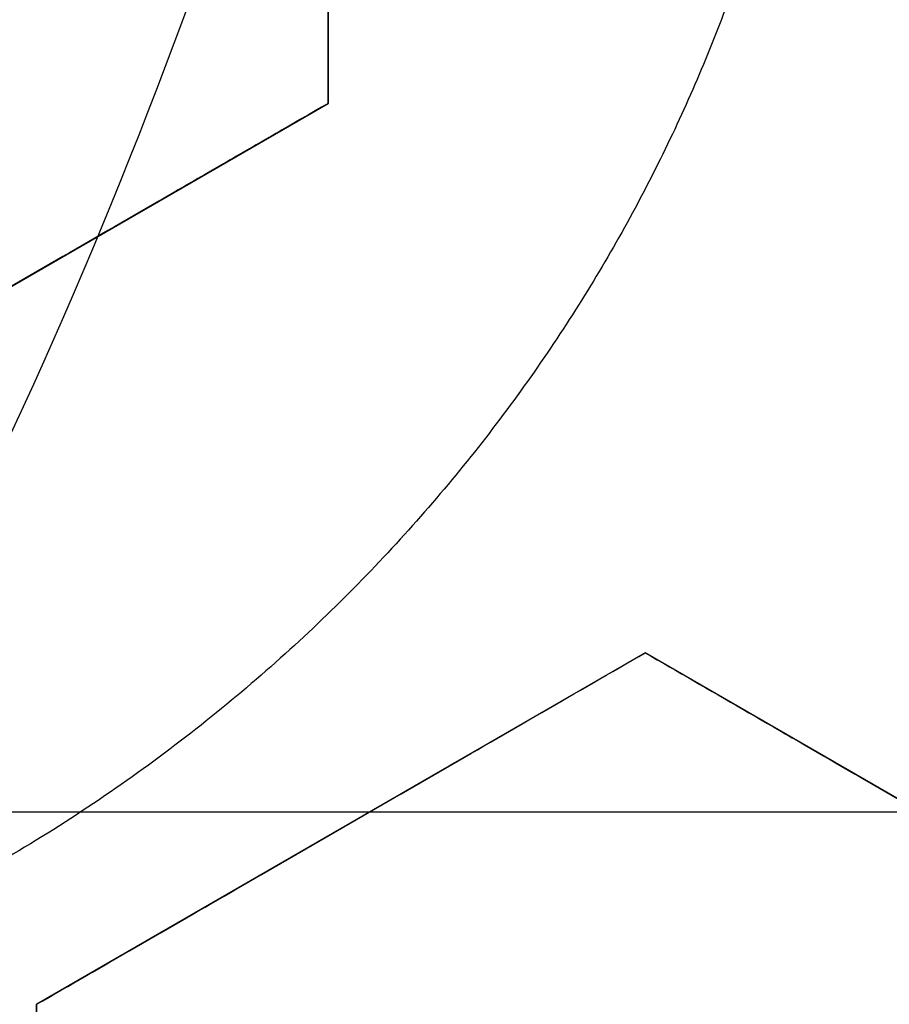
# Model space of a CAD drawing. Header units: centimetres. Extents: x -11.4 to 11.4, y -26.1 to 0.
# Tile 516 of 656: x -6.8557 to -6.8214, y -23.8626 to -23.8238. Entities that reach past the tile are written whole.
import ezdxf

# ---------------------------------------------------------------- set-up
doc = ezdxf.new("R2010")
doc.units = ezdxf.units.CM
doc.layers.add('Default', color=7, linetype='Continuous', true_color=0x000000)

msp = doc.modelspace()

# ---------------------------------------------------------------- linework, layer by layer
at = {"layer": 'Default'}
for p, q in [((-6.843500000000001, -23.82707626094, -3.176963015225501), (-6.843500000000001, -23.79936344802, -3.176963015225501)), ((-6.867499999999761, -23.84093266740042, -3.175430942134), (-6.843500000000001, -23.82707626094, -3.175430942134)), ((-6.85549999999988, -23.83400446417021, -3.201929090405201), (-6.85549999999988, -23.83400446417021, -3.148720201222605)), ((-6.831000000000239, -23.84872689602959, -3.182906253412), (-6.855, -23.86258330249, -3.182906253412)), ((-6.807000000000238, -23.86258330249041, -3.1906673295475), (-6.831, -23.84872689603, -3.1906673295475)), ((-7.460094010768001, -23.855, -4.686260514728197), (-6.639905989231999, -23.855, -4.686260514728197)), ((-6.84300000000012, -23.8556550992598, -3.209404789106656), (-6.84300000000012, -23.8556550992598, -3.156195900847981)), ((-6.855, -23.86258330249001, -3.182906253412), (-6.855, -23.89029611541, -3.182906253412))]:
    msp.add_line(p, q, dxfattribs=at)
at = {"layer": 'Default', "extrusion": (0, 0, -1)}
for centre, radius, start, end in [((7.050000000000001, -23.75, 3), 0.9, 90, 270), ((7.050000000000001, -23.75, 3.789997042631), 0.8999999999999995, 90, 270), ((7.050000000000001, -23.75, 4.600000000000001), 0.8550000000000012, 90, 270), ((7.050000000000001, -23.75, 3.05), 0.5999999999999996, 90, 270), ((7.050000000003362, -23.75000000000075, 3.2875), 0.1937629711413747, 173.838548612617, 216.1614513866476), ((7.050000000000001, -23.75, 4.27), 0.8250000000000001, 180, 0), ((7.050000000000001, -23.75, 4.48), 0.82, 180, 0), ((7.050000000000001, -23.75, 4.455), 0.7950000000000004, 180, 0), ((7.050000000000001, -23.75, 4.32), 0.7825000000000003, 180, 0), ((7.050000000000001, -23.75, 4.455), 0.7825000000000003, 180, 0), ((7.050000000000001, -23.75, 4.345000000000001), 0.7575000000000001, 180, 0), ((7.050000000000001, -23.75, 3.2675), 0.6775000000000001, 180, 0), ((7.050000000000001, -23.75, 3.2775), 0.6774999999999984, 180, 0), ((7.050000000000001, -23.75, 3.25), 0.6724999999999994, 180, 0), ((7.050000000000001, -23.75, 3.25), 0.6367740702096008, 180, 0), ((7.050000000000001, -23.75, 3.269019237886), 0.6125, 180, 0), ((7.050000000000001, -23.75, 3.255), 0.6075000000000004, 180, 0), ((7.050000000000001, -23.75, 4.670980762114), 0.6075, 180, 0), ((7.050000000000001, -23.75, 4.69), 0.6075000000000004, 180, 0), ((7.050000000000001, -23.75, 3.255), 0.55, 180, 0), ((7.050000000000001, -23.75, 3.263395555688), 0.5499999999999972, 180, 0)]:
    msp.add_arc(centre, radius, start, end, dxfattribs=at)
at = {"layer": 'Default'}
for centre, radius, start, end in [((-7.050000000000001, -23.75, -4.6), 0.8550000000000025, 270, 90), ((-7.050000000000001, -23.75, -4.27), 0.835, 270, 90), ((-7.050000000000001, -23.75, -4.58), 0.8349999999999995, 270, 90), ((-7.050000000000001, -23.75, -4.425000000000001), 0.8349999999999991, 270, 90), ((-7.050000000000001, -23.75, -3.1), 0.775, 270, 90), ((-7.050000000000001, -23.75, -3.5986250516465), 0.7749999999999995, 270, 90), ((-7.050000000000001, -23.75, -3), 0.6000000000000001, 270, 90), ((-7.050000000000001, -23.75, -3.1), 0.6000000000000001, 270, 90), ((-7.050000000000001, -23.75, -3.25875), 0.2138939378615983, 328.3641007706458, 1.635899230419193), ((-7.050000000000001, -23.75, -4.295000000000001), 0.8250000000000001, 180, 0), ((-7.050000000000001, -23.75, -4.282500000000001), 0.8249999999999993, 180, 0), ((-7.050000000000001, -23.75, -4.32), 0.8, 180, 0), ((-7.050000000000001, -23.75, -4.43), 0.7575000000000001, 180, 0), ((-7.050000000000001, -23.75, -4.3875), 0.7574999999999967, 180, 0), ((-7.050000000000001, -23.75, -3.98), 0.75, 180, 0), ((-7.050000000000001, -23.75, -3.2425), 0.75, 180, 0), ((-7.050000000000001, -23.75, -3.2425), 0.7025000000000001, 180, 0), ((-7.050000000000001, -23.75, -3.2875), 0.6775000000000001, 180, 0), ((-7.050000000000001, -23.75, -3.2875), 0.6725, 180, 0), ((-7.050000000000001, -23.75, -3.26875), 0.6724999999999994, 180, 0), ((-7.050000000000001, -23.75, -4.66), 0.67, 180, 0), ((-7.050000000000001, -23.75, -4.69), 0.6400000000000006, 180, 0), ((-7.050000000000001, -23.75, -3.25), 0.636774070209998, 180, 0), ((-7.050000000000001, -23.75, -3.2875), 0.6231698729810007, 180, 0), ((-7.050000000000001, -23.75, -3.2875), 0.6075, 180, 0), ((-7.050000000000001, -23.75, -3.27125), 0.6074999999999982, 180, 0), ((-7.050000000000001, -23.75, -4.680490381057), 0.6074999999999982, 180, 0), ((-7.050000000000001, -23.75, -3.271791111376), 0.55, 180, 0), ((-7.050000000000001, -23.75, -4.161274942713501), 0.7750000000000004, 274.5305254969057, 0)]:
    msp.add_arc(centre, radius, start, end, dxfattribs=at)
at = {"layer": 'Default', "extrusion": (-1.379856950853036e-06, 1.386659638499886e-16, 0.9999999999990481)}
msp.add_arc((-7.050003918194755, -23.75, -3.984869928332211), 0.7584484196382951, 252.0001242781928, 0, dxfattribs=at)
at = {"layer": 'Default', "extrusion": (0, -1, 0)}
for centre, radius, start, end in [((-7.050000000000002, -3.595000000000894, 23.855), 1.184430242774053, 249.7426523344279, 290.2573476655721), ((-7.050000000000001, -3.595000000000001, 23.855), 1.184430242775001, 249.7426523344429, 290.2573476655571)]:
    msp.add_arc(centre, radius, start, end, dxfattribs=at)
at = {"layer": 'Default', "extrusion": (-7.220129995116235e-09, 0.9999999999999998, -2.013600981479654e-08)}
msp.add_arc((7.049981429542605, -5.75994820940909, -23.85499985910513), 1.214944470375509, 98.69735377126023, 109.7262121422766, dxfattribs=at)
at = {"layer": 'Default'}
for points, degree in [([(-7.050000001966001, -22.85000591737, -4.579994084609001), (-7.038829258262, -22.85000591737, -4.579994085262), (-7.016470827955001, -22.85041309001, -4.57996809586), (-6.982913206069, -22.85229470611, -4.579978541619), (-6.949430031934, -22.85542554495, -4.579975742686), (-6.916038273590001, -22.85981313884, -4.579976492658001), (-6.882816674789, -22.86545048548, -4.579976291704), (-6.849855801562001, -22.87232107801, -4.579976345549), (-6.817154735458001, -22.88042458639, -4.579976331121), (-6.784792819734, -22.88974261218, -4.579976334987), (-6.752822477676, -22.90025696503, -4.579976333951), (-6.721248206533, -22.91196643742, -4.579976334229), (-6.690138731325, -22.92484687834, -4.579976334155), (-6.659531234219, -22.93888214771, -4.579976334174), (-6.629466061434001, -22.95405467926, -4.579976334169), (-6.60000794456, -22.97033040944, -4.579976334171), (-6.571170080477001, -22.98770094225, -4.57997633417), (-6.542992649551, -23.00614419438, -4.57997633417), (-6.515530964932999, -23.02562391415, -4.57997633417), (-6.488811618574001, -23.04612101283, -4.57997633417), (-6.462881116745, -23.06760056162, -4.57997633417), (-6.437786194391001, -23.09002131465, -4.57997633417), (-6.413531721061, -23.11337910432, -4.57997633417), (-6.390166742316, -23.13762926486, -4.57997633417), (-6.367728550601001, -23.1627320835, -4.57997633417), (-6.346240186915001, -23.18866229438, -4.57997633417), (-6.325745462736, -23.21536660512, -4.57997633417), (-6.306266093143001, -23.24281397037, -4.57997633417), (-6.287815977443, -23.27098694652, -4.57997633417), (-6.270435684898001, -23.29982524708, -4.57997633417), (-6.254144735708, -23.32929531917, -4.57997633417), (-6.238966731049, -23.35935601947, -4.57997633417), (-6.22493234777, -23.3899431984, -4.57997633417), (-6.212045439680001, -23.4210469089, -4.57997633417), (-6.200328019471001, -23.4526190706, -4.57997633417), (-6.189801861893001, -23.48460021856, -4.57997633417), (-6.180477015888, -23.5169596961, -4.57997633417), (-6.172370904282, -23.54963853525, -4.57997633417), (-6.165495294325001, -23.58258113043, -4.57997633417), (-6.159852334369, -23.61577939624, -4.57997633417), (-6.155455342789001, -23.64916502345, -4.57997633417), (-6.152310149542, -23.68268801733, -4.57997633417), (-6.150420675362, -23.71631200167, -4.57997633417), (-6.149790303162, -23.74996560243, -4.57997633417), (-6.150418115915, -23.78361971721, -4.57997633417), (-6.152305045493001, -23.81724384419, -4.57997633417), (-6.155447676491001, -23.85076694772, -4.57997633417), (-6.159842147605, -23.884153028, -4.57997633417), (-6.165482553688, -23.91735152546, -4.57997633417), (-6.172355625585, -23.95029454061, -4.57997633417), (-6.180459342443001, -23.98297436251, -4.57997633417), (-6.189781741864, -24.01533455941, -4.57997633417), (-6.200305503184, -24.0473165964, -4.57997633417), (-6.212020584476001, -24.07888976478, -4.57997633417), (-6.224905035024, -24.10999420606, -4.57997633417), (-6.238937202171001, -24.14058267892, -4.57997633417), (-6.254113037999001, -24.170644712, -4.57997633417), (-6.270401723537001, -24.20011593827, -4.57997633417), (-6.287779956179, -24.2289557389, -4.57997633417), (-6.306227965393, -24.25713010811, -4.57997633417), (-6.325705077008, -24.28457868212, -4.57997633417), (-6.346198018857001, -24.3112848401, -4.57997633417), (-6.367684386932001, -24.33721659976, -4.57997633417), (-6.390120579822, -24.3623209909, -4.57997633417), (-6.413483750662, -24.38657293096, -4.57997633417), (-6.437736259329, -24.40993235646, -4.57997633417), (-6.462829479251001, -24.4323550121, -4.57997633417), (-6.488758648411, -24.45383675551, -4.57997633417), (-6.515476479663, -24.47433588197, -4.57997633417), (-6.542936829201, -24.49381775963, -4.57997633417), (-6.571112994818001, -24.51226319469, -4.57997633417), (-6.599949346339, -24.52963576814, -4.579976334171), (-6.629406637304, -24.54591392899, -4.579976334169), (-6.659470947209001, -24.56108882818, -4.579976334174), (-6.690077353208, -24.57512635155, -4.579976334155), (-6.721186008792, -24.58800916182, -4.579976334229), (-6.752759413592, -24.59972097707, -4.579976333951), (-6.784729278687, -24.61023780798, -4.579976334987), (-6.817091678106, -24.61955853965, -4.579976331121), (-6.849792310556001, -24.62766442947, -4.579976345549), (-6.88275073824, -24.63453701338, -4.579976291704), (-6.915969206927, -24.64017644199, -4.579976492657), (-6.949361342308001, -24.64456678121, -4.579975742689), (-6.982852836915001, -24.64770094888, -4.579978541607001), (-7.016430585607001, -24.64958576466, -4.579968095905), (-7.038814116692, -24.64999408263, -4.579994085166), (-7.049999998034, -24.64999408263, -4.579994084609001)], 3), ([(-7.050000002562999, -22.87000771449, -4.599992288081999), (-7.038929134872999, -22.87000771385, -4.599992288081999), (-7.016824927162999, -22.87044777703, -4.600003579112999), (-6.983759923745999, -22.87231003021, -4.599999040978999), (-6.950849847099, -22.8754191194, -4.600000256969), (-6.918072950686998, -22.87975909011, -4.599999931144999), (-6.885477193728, -22.88532902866, -4.600000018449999), (-6.853104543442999, -22.89212084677, -4.599999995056), (-6.820976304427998, -22.90013377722, -4.600000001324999), (-6.789232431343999, -22.90933233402, -4.599999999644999), (-6.757976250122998, -22.91967364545, -4.600000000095), (-6.727177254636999, -22.93115663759, -4.599999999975), (-6.696849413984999, -22.94377187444, -4.600000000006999), (-6.666982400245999, -22.95752443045, -4.599999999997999), (-6.637633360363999, -22.97239239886, -4.6), (-6.608880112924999, -22.98833558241, -4.6), (-6.580743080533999, -23.00534064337, -4.6), (-6.553257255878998, -23.02338719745, -4.6), (-6.526470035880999, -23.04244368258, -4.6), (-6.500404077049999, -23.06249428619, -4.6), (-6.475109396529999, -23.08350162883, -4.6), (-6.450633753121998, -23.10542314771, -4.6), (-6.426981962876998, -23.12825403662, -4.6), (-6.404200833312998, -23.15195089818, -4.6), (-6.382323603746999, -23.17647785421, -4.6), (-6.361371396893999, -23.20181201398, -4.6), (-6.341387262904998, -23.22790124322, -4.6), (-6.322391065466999, -23.25471754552, -4.6), (-6.304398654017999, -23.28224122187, -4.6), (-6.287450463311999, -23.31041192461, -4.6), (-6.271564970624, -23.33919764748, -4.6), (-6.256764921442, -23.36855872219, -4.6), (-6.243080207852, -23.39843256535, -4.6), (-6.2305142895, -23.42881031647, -4.6), (-6.219089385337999, -23.45964319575, -4.6), (-6.208826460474, -23.4908734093, -4.6), (-6.199734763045, -23.52247268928, -4.6), (-6.191831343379, -23.55438357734, -4.6), (-6.185127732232, -23.58655183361, -4.6), (-6.179626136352, -23.61896932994, -4.6), (-6.175339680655, -23.65156823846, -4.6), (-6.172273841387, -23.68430056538, -4.6), (-6.170432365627, -23.71713212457, -4.6), (-6.169818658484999, -23.74999277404, -4.6), (-6.170431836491, -23.78285372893, -4.6), (-6.172272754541, -23.81568473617, -4.6), (-6.17533790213, -23.84841578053, -4.6), (-6.179623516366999, -23.88101313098, -4.6), (-6.185124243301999, -23.91342969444, -4.6), (-6.191827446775, -23.94559951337, -4.6), (-6.199731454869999, -23.97751522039, -4.6), (-6.208824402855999, -24.00912015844, -4.6), (-6.219088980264, -24.04035585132, -4.6), (-6.230515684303, -24.07119339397, -4.6), (-6.243083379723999, -24.10157483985, -4.6), (-6.256770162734, -24.13145229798, -4.6), (-6.271572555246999, -24.16081683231, -4.6), (-6.287460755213, -24.18960605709, -4.6), (-6.304412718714, -24.21778133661, -4.6), (-6.322408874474, -24.24530870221, -4.6), (-6.341407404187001, -24.27212610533, -4.6), (-6.361391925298, -24.29821371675, -4.6), (-6.382342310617, -24.32354381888, -4.6), (-6.404216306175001, -24.34806569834, -4.6), (-6.426994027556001, -24.37175796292, -4.6), (-6.450643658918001, -24.39458604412, -4.6), (-6.475121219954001, -24.41650866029, -4.6), (-6.500422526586, -24.43752061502, -4.6), (-6.526496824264, -24.45757628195, -4.6), (-6.553291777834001, -24.47663651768, -4.6), (-6.580784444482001, -24.49468551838, -4.6), (-6.608928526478, -24.51169257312, -4.6), (-6.637691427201, -24.52763854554, -4.6), (-6.667051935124, -24.54250933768, -4.599999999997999), (-6.696931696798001, -24.55626435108, -4.600000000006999), (-6.727274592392, -24.56888192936, -4.599999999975), (-6.758087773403, -24.58036572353, -4.600000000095), (-6.789353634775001, -24.59070531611, -4.599999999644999), (-6.821099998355, -24.59989952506, -4.600000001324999), (-6.853227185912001, -24.60790727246, -4.599999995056), (-6.885602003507, -24.61469476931, -4.600000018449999), (-6.918204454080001, -24.62026089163, -4.599999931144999), (-6.950981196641, -24.6245956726, -4.600000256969), (-6.983876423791, -24.62769844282, -4.599999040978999), (-7.01690332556, -24.62955448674, -4.600003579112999), (-7.038958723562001, -24.62999228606, -4.599992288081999), (-7.049999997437, -24.62999228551, -4.599992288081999)], 3), ([(-7.050000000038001, -22.97338343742, -4.211616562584), (-7.040034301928, -22.97326068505, -4.211739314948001), (-7.0200716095, -22.97339655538, -4.211987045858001), (-6.990068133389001, -22.97475443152, -4.212364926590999), (-6.960077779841, -22.97727194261, -4.212748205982), (-6.930172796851, -22.98094910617, -4.213135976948), (-6.900463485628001, -22.98577184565, -4.213526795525), (-6.870960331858, -22.99173644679, -4.213920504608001), (-6.841728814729, -22.9988285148, -4.21431621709), (-6.812767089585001, -23.00704882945, -4.214713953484), (-6.784149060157, -23.01637813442, -4.215112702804), (-6.755903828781, -23.0268065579, -4.215512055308), (-6.728083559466, -23.03831624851, -4.215911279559), (-6.700785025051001, -23.0508628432, -4.216308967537), (-6.673979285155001, -23.06445271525, -4.216705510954), (-6.647535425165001, -23.07916987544, -4.21710293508), (-6.621903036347, -23.09477466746, -4.217494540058), (-6.598251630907, -23.11044028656, -4.217861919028), (-6.577686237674, -23.12510785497, -4.218186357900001), (-6.559354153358, -23.13903749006, -4.21847964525), (-6.54189295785, -23.15310658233, -4.218762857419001), (-6.524518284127, -23.16795465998, -4.219048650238), (-6.507527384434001, -23.18336335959, -4.2193327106), (-6.491033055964, -23.19923462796, -4.219611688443), (-6.475328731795, -23.21524076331, -4.219887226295), (-6.459818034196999, -23.23196178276, -4.220170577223), (-6.443392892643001, -23.25075472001, -4.220483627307), (-6.425759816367, -23.27235681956, -4.220836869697), (-6.407902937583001, -23.29596432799, -4.221215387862), (-6.390537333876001, -23.320853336, -4.221606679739), (-6.374163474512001, -23.34636627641, -4.22200017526), (-6.358774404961, -23.37250001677, -4.222395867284), (-6.344394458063, -23.39922104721, -4.222793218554), (-6.331054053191, -23.42647417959, -4.223191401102), (-6.318782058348, -23.45419617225, -4.223589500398), (-6.307584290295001, -23.4823692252, -4.223987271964), (-6.297472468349, -23.51096694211, -4.224384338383), (-6.288462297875, -23.53995216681, -4.224780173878), (-6.280576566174, -23.56925476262, -4.22517382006), (-6.273829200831, -23.59881391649, -4.225564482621), (-6.268224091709, -23.62860184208, -4.225951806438), (-6.263764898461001, -23.65860388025, -4.226335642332), (-6.260461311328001, -23.68877269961, -4.226715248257), (-6.258320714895, -23.71905055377, -4.227090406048), (-6.257345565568, -23.74942073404, -4.227459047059), (-6.257541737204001, -23.78002186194, -4.227829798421), (-6.258911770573, -23.81056761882, -4.228207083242), (-6.261454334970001, -23.84105143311, -4.228588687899), (-6.265161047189, -23.87138087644, -4.228974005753), (-6.270024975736, -23.90153190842, -4.229362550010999), (-6.276045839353, -23.9314946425, -4.229754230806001), (-6.283206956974, -23.96118644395, -4.230147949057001), (-6.291506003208, -23.99059835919, -4.230543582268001), (-6.300922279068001, -24.01965553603, -4.230940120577), (-6.311447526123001, -24.04833621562, -4.23133725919), (-6.323068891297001, -24.07660058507, -4.231734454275), (-6.335758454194, -24.10438344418, -4.232130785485), (-6.349513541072, -24.13167755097, -4.232526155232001), (-6.364293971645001, -24.15840378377, -4.232919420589), (-6.380099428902, -24.18456209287, -4.233310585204), (-6.396889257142, -24.21008352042, -4.23369863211), (-6.414649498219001, -24.23494853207, -4.2340832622), (-6.433349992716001, -24.25911283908, -4.234463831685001), (-6.452961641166, -24.28254236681, -4.234839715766), (-6.473558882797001, -24.30531097, -4.235212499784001), (-6.49503825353, -24.32728630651, -4.23557888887), (-6.517395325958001, -24.34847618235, -4.235952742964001), (-6.540529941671, -24.36877856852, -4.236330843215), (-6.564422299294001, -24.3881804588, -4.236713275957), (-6.589045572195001, -24.40665840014, -4.237099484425), (-6.614348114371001, -24.42417454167, -4.237488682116), (-6.640315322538, -24.44071804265, -4.237880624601), (-6.666876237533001, -24.45624449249, -4.238274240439), (-6.694029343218, -24.47075331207, -4.238669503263), (-6.721707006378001, -24.48420741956, -4.239065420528), (-6.749886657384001, -24.49659654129, -4.239461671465), (-6.778516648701, -24.50789701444, -4.239857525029), (-6.807545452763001, -24.51809033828, -4.240252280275), (-6.836977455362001, -24.52717647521, -4.240645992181), (-6.866748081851, -24.53513189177, -4.241037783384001), (-6.896791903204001, -24.54193893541, -4.241426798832), (-6.927035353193, -24.54758431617, -4.241812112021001), (-6.957482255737, -24.55207143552, -4.242193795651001), (-6.988153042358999, -24.55539777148, -4.242572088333), (-7.019001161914, -24.55754929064, -4.242946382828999), (-7.039657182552, -24.55819289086, -4.243192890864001), (-7.050000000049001, -24.5583152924, -4.243315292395)], 3), ([(-7.050000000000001, -24.525, -4.097250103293), (-7.040059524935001, -24.525, -4.097056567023), (-7.020176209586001, -24.52461734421, -4.096666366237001), (-6.990398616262, -24.52289677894, -4.096072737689), (-6.960681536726, -24.52002887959, -4.095471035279), (-6.93109326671, -24.51601765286, -4.094862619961), (-6.901708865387, -24.51087533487, -4.094249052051), (-6.872544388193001, -24.5046065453, -4.09363068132), (-6.843642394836, -24.49722044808, -4.093008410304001), (-6.815018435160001, -24.48871913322, -4.0923825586), (-6.786746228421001, -24.47912222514, -4.091754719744), (-6.758891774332, -24.4684549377, -4.091126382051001), (-6.731464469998, -24.45672251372, -4.090497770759), (-6.704505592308, -24.44394203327, -4.089869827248), (-6.67803608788, -24.43012136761, -4.089243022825), (-6.652126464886, -24.41529568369, -4.088619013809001), (-6.626828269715, -24.3994976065, -4.087999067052), (-6.602153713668, -24.38273637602, -4.0873834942), (-6.578133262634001, -24.3650315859, -4.086773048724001), (-6.554796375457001, -24.34640201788, -4.086168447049), (-6.532209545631, -24.32690110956, -4.085571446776), (-6.510389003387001, -24.3065441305, -4.084982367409), (-6.489390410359, -24.28538619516, -4.084403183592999), (-6.469190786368, -24.26340330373, -4.083811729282), (-6.449850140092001, -24.24065475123, -4.083213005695), (-6.431412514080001, -24.21719494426, -4.082607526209), (-6.413897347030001, -24.19305176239, -4.081996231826), (-6.397322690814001, -24.16825132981, -4.081379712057), (-6.381698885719, -24.14280524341, -4.08075829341), (-6.367066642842, -24.11677498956, -4.08013349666), (-6.353463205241, -24.0902319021, -4.079507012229), (-6.340892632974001, -24.06319079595, -4.078879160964), (-6.329354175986, -24.03564384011, -4.078249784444), (-6.318873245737, -24.00763676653, -4.077619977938), (-6.309493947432, -23.97928509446, -4.076992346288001), (-6.30125860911, -23.95075631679, -4.07637049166), (-6.294105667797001, -23.92190387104, -4.075751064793), (-6.287919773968, -23.89202918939, -4.075119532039), (-6.282925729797, -23.8619255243, -4.074493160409), (-6.27922777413, -23.83252088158, -4.073890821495), (-6.276803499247, -23.80502748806, -4.073336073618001), (-6.275387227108, -23.77883524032, -4.072814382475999), (-6.274846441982, -23.7520817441, -4.072290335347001), (-6.27524316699, -23.72509774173, -4.071763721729), (-6.276580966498, -23.69814539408, -4.071227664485), (-6.278824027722, -23.67162969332, -4.070693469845), (-6.281923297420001, -23.64546667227, -4.070159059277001), (-6.286213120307, -23.61756303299, -4.069581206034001), (-6.291882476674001, -23.58816071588, -4.068963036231), (-6.298864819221, -23.55833921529, -4.068326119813), (-6.306953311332, -23.52908125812, -4.067691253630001), (-6.315942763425, -23.50084682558, -4.067069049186), (-6.32605741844, -23.47281764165, -4.066441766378), (-6.33729162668, -23.44508928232, -4.065811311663), (-6.349584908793, -23.41782536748, -4.065181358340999), (-6.362822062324, -23.39124745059, -4.064557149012), (-6.37709700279, -23.36512302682, -4.063933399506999), (-6.392790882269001, -23.33888569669, -4.063296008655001), (-6.409455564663, -23.31338657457, -4.062665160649), (-6.426553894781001, -23.2893367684, -4.062059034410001), (-6.443232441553, -23.26761872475, -4.061501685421), (-6.459897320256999, -23.24737082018, -4.060973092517), (-6.477614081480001, -23.22727445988, -4.060438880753), (-6.496156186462, -23.20766698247, -4.059907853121), (-6.51534924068, -23.18873946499, -4.059383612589), (-6.534885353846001, -23.17076718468, -4.058857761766), (-6.55491030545, -23.15354506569, -4.058329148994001), (-6.577115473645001, -23.13575777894, -4.057753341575), (-6.601253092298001, -23.11789125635, -4.057139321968), (-6.626598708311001, -23.10063985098, -4.056506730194), (-6.652285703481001, -23.08460866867, -4.055877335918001), (-6.677996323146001, -23.06990393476, -4.055258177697), (-6.704396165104, -23.05611215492, -4.054632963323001), (-6.731394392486, -23.04330809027, -4.054004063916), (-6.758888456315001, -23.03154563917, -4.053373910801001), (-6.786758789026, -23.02087354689, -4.052745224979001), (-6.814990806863, -23.01129023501, -4.052118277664), (-6.843596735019, -23.00279199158, -4.051492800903), (-6.872529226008, -22.99539659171, -4.050869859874), (-6.901712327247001, -22.98912386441, -4.050251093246), (-6.931093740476, -22.98398257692, -4.049637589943), (-6.96064747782, -22.97997545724, -4.049029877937), (-6.990359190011, -22.97710596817, -4.048428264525), (-7.020171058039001, -22.97538252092, -4.047833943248), (-7.040058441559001, -22.975, -4.047443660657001), (-7.050000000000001, -22.975, -4.047250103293)], 3), ([(-7.284376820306, -24.47132328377, -4.08487124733), (-7.275129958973, -24.47432771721, -4.08467450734), (-7.256502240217, -24.47999379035, -4.084279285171), (-7.228233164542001, -24.48740302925, -4.083673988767), (-7.199695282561, -24.4937221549, -4.083063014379), (-7.170950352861, -24.49893351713, -4.082450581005), (-7.142070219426, -24.50302896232, -4.081839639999), (-7.113086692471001, -24.50600890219, -4.081231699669), (-7.083987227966, -24.50787542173, -4.080626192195), (-7.054794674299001, -24.50862224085, -4.080020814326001), (-7.025604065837, -24.50824467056, -4.079414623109), (-6.996471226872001, -24.50674620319, -4.07880623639), (-6.967390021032, -24.50412639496, -4.078193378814), (-6.938390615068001, -24.50038313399, -4.07757566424), (-6.909554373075, -24.49552418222, -4.076955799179), (-6.880943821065, -24.4895612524, -4.076335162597), (-6.852611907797, -24.48250807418, -4.075714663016), (-6.82460973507, -24.47438156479, -4.07509489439), (-6.796967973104, -24.46519493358, -4.074477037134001), (-6.76971234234, -24.45495936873, -4.073862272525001), (-6.742868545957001, -24.44368528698, -4.073252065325), (-6.716466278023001, -24.43138435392, -4.072644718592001), (-6.690533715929, -24.41806728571, -4.07203777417), (-6.66511300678, -24.40375237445, -4.071429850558), (-6.640262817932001, -24.38847103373, -4.070820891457), (-6.616038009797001, -24.37225916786, -4.070210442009), (-6.59245703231, -24.35513137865, -4.069599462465), (-6.569542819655, -24.33710381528, -4.068989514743), (-6.547315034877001, -24.31818871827, -4.068382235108), (-6.525815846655, -24.29841752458, -4.067776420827), (-6.505095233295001, -24.27783453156, -4.067170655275), (-6.485201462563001, -24.25649023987, -4.066563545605), (-6.466158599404, -24.2344163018, -4.065953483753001), (-6.447954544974, -24.21159719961, -4.065338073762), (-6.43062973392, -24.18807690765, -4.064719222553), (-6.414219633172, -24.16390133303, -4.064098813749), (-6.398750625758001, -24.13910837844, -4.06347810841), (-6.384247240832, -24.11373648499, -4.06285779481), (-6.370740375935, -24.08784123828, -4.062238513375), (-6.358255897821, -24.06147994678, -4.061620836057), (-6.34680316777, -24.03468147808, -4.061006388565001), (-6.336391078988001, -24.00747164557, -4.060397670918), (-6.327023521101, -23.97985970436, -4.059791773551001), (-6.318706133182, -23.95184287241, -4.059184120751), (-6.311478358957, -23.92353935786, -4.058574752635), (-6.305357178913, -23.89503978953, -4.057963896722), (-6.30033412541, -23.8663223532, -4.057352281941), (-6.296417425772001, -23.8374248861, -4.056741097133), (-6.293614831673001, -23.80840448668, -4.056132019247), (-6.291927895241, -23.77928390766, -4.055524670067), (-6.291549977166, -23.75976995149, -4.055117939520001), (-6.291549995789, -23.74999942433, -4.054914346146)], 3), ([(-6.843500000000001, -23.79936344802, -3.202093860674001), (-6.843500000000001, -23.80244269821, -3.202354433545), (-6.843500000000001, -23.80860092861, -3.202921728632), (-6.843500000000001, -23.81782962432, -3.203905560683), (-6.843500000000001, -23.82399306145, -3.204648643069), (-6.843500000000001, -23.82707626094, -3.205041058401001)], 3), ([(-6.843500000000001, -23.79936344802, -3.14888497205), (-6.843500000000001, -23.80244460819, -3.149145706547), (-6.843500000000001, -23.8086053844, -3.149713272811), (-6.843500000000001, -23.81783441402, -3.150697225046), (-6.843500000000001, -23.8239951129, -3.151440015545), (-6.843500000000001, -23.82707626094, -3.151832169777)], 3), ([(-6.826743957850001, -23.820174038, -3.23), (-6.827080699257, -23.82124536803, -3.23), (-6.827814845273, -23.82337969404, -3.230063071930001), (-6.829094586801, -23.8265377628, -3.230348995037), (-6.830561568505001, -23.82966266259, -3.230831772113), (-6.832219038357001, -23.83274631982, -3.231517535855), (-6.834079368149, -23.8357939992, -3.232417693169), (-6.836146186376, -23.83879212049, -3.233541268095), (-6.83843498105, -23.84174161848, -3.234905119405), (-6.840947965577, -23.84462246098, -3.236520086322), (-6.843699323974, -23.84742716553, -3.238405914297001), (-6.846688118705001, -23.85012995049, -3.240573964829), (-6.849919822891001, -23.85271137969, -3.243041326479), (-6.853387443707, -23.85514099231, -3.245817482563), (-6.857078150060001, -23.85738682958, -3.248908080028), (-6.860973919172, -23.85941574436, -3.252315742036), (-6.865035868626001, -23.86118864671, -3.256025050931), (-6.869228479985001, -23.86267404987, -3.260023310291), (-6.873487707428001, -23.8638378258, -3.264269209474), (-6.877760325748, -23.86465878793, -3.268728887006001), (-6.881967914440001, -23.86512064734, -3.27333775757), (-6.886053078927, -23.86522218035, -3.278046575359), (-6.889953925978, -23.86496987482, -3.282794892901), (-6.892388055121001, -23.86457983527, -3.285935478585), (-6.893564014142, -23.86433228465, -3.2875)], 3), ([(-6.843500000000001, -23.82707626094, -3.205041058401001), (-6.846259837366, -23.82866965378, -3.204302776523), (-6.851717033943, -23.8318203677, -3.202872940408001), (-6.859690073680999, -23.83642360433, -3.200875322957), (-6.864914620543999, -23.83943999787, -3.199629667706), (-6.867499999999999, -23.8409326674, -3.199029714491)], 3), ([(-6.843500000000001, -23.82707626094, -3.151832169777), (-6.846266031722, -23.8286732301, -3.151092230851), (-6.851731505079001, -23.83182872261, -3.149660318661), (-6.859703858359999, -23.83643156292, -3.14766308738), (-6.864920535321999, -23.83944341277, -3.146419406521), (-6.867499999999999, -23.8409326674, -3.145820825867)], 3), ([(-6.843500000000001, -23.82707626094, -3.151832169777), (-6.843500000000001, -23.82707626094, -3.178436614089), (-6.843500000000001, -23.82707626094, -3.205041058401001)], 2), ([(-6.854999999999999, -23.86258330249, -3.206770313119), (-6.852391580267, -23.86107733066, -3.20731844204), (-6.847136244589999, -23.85804316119, -3.208455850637), (-6.839156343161, -23.85343596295, -3.210279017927), (-6.833733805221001, -23.85030525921, -3.211580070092), (-6.831, -23.84872689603, -3.212251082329)], 3), ([(-6.854999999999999, -23.86258330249, -3.153561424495), (-6.852387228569, -23.8610748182, -3.154110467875), (-6.847126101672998, -23.85803730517, -3.15524920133), (-6.839145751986, -23.85342984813, -3.157072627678), (-6.833729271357, -23.85030264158, -3.158372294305), (-6.831, -23.84872689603, -3.159042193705)], 3), ([(-6.831, -23.84872689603, -3.159042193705), (-6.831, -23.84872689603, -3.185646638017), (-6.831, -23.84872689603, -3.212251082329)], 2), ([(-6.831, -23.84872689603, -3.212251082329), (-6.828450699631, -23.85019873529, -3.213317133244), (-6.823273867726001, -23.85318758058, -3.215482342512), (-6.815274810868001, -23.85780583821, -3.218829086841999), (-6.809784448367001, -23.86097570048, -3.221126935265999), (-6.806999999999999, -23.86258330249, -3.22229246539)], 3), ([(-6.831, -23.84872689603, -3.159042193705), (-6.828453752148, -23.85019697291, -3.160106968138), (-6.823280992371, -23.85318346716, -3.162270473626), (-6.815282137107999, -23.8578016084, -3.165617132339), (-6.809787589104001, -23.86097388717, -3.167916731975), (-6.806999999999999, -23.86258330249, -3.169083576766)], 3), ([(-6.854999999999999, -23.86258330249, -3.153561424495), (-6.854999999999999, -23.86258330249, -3.180165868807), (-6.854999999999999, -23.86258330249, -3.206770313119)], 2), ([(-6.854999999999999, -23.89029611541, -3.212251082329), (-6.854999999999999, -23.8871446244, -3.211581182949), (-6.854999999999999, -23.88089021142, -3.210281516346), (-6.854999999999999, -23.87167529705, -3.208458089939), (-6.854999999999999, -23.86560027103, -3.207319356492), (-6.854999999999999, -23.86258330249, -3.206770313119)], 3), ([(-6.854999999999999, -23.89029611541, -3.159042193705), (-6.854999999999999, -23.88713938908, -3.158371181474), (-6.854999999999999, -23.88087798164, -3.157070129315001), (-6.854999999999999, -23.87166358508, -3.155246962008), (-6.854999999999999, -23.86559524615, -3.154109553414), (-6.854999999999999, -23.86258330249, -3.153561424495)], 3)]:
    msp.add_open_spline(points, degree=degree, dxfattribs=at)
for points, knots in [([(-6.478173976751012, -23.20173285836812, -4.270000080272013), (-6.482021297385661, -23.19772033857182, -4.269893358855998), (-6.494769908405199, -23.18470228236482, -4.269544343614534), (-6.517131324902, -23.163383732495, -4.268952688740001), (-6.555874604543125, -23.12985687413, -4.267949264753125), (-6.607799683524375, -23.091156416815, -4.2666554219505), (-6.675054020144, -23.05066959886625, -4.265054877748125), (-6.7463420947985, -23.016890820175, -4.263430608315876), (-6.820635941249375, -22.99036875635, -4.261806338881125), (-6.896820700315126, -22.971442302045, -4.260205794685), (-6.960902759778, -22.962091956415, -4.258911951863), (-7.012005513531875, -22.95840408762, -4.257908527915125), (-7.0500054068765, -22.95749735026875, -4.257180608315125), (-7.088005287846, -22.95840460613, -4.2564526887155), (-7.139107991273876, -22.96209317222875, -4.255449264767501), (-7.203189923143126, -22.97144439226, -4.254155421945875), (-7.279374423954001, -22.99037188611, -4.2525548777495), (-7.353667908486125, -23.01689496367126, -4.250930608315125), (-7.424955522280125, -23.05067471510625, -4.249306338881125), (-7.492209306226, -23.09116245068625, -4.247705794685), (-7.5441338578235, -23.129863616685, -4.246411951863), (-7.582876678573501, -23.16339100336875, -4.245408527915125), (-7.610387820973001, -23.189619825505, -4.244680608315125), (-7.6366162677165, -23.2171313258, -4.243952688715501), (-7.670143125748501, -23.25587460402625, -4.2429492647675), (-7.708843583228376, -23.3077996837, -4.241655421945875), (-7.74933040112, -23.375054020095, -4.2400548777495), (-7.783109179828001, -23.44634209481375, -4.238430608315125), (-7.8096312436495, -23.520635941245, -4.236806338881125), (-7.8285576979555, -23.596820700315, -4.235205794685), (-7.837908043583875, -23.66090275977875, -4.233911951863), (-7.8415959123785, -23.71200551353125, -4.232908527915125), (-7.842502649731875, -23.750005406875, -4.232180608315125), (-7.8415953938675, -23.78800528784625, -4.2314526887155), (-7.837906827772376, -23.839107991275, -4.2304492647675), (-7.828555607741, -23.90318992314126, -4.229155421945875), (-7.814564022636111, -23.95950704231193, -4.227972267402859), (-7.80500461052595, -23.98996202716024, -4.227316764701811), (-7.803236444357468, -23.99538910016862, -4.227199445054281)], [9.27219242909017, 9.27219242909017, 9.27219242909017, 9.27219242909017, 9.448947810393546, 9.852123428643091, 10.25529904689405, 11.06165028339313, 11.86800151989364, 12.67435275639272, 13.48070399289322, 14.28705522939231, 15.09340646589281, 15.49658208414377, 15.89975770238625, 16.30293332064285, 16.70610893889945, 17.51246017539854, 18.31881141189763, 19.12516264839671, 19.9315138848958, 20.73786512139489, 21.54421635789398, 21.94739197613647, 22.35056759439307, 22.75374321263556, 23.15691883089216, 23.96327006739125, 24.76962130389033, 25.57597254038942, 26.38232377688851, 27.18867501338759, 27.99502624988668, 28.39820186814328, 28.80137748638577, 29.20455310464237, 29.60772872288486, 30.41407995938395, 31.22043119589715, 31.39594200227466, 31.39594200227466, 31.39594200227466, 31.39594200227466]), ([(-7.754233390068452, -24.11281745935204, -4.270014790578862), (-7.752255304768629, -24.11665711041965, -4.269926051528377), (-7.738052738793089, -24.14368003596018, -4.269299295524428), (-7.708837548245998, -24.19220939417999, -4.268144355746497), (-7.670136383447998, -24.24413384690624, -4.266850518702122), (-7.636608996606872, -24.28287668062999, -4.265847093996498), (-7.610380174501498, -24.31038782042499, -4.265119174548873), (-7.582868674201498, -24.33661626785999, -4.264391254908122), (-7.544125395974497, -24.37014312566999, -4.263387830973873), (-7.492200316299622, -24.40884358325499, -4.262093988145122), (-7.424945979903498, -24.44933040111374, -4.260493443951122), (-7.353657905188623, -24.48310917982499, -4.258869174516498), (-7.279364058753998, -24.50963124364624, -4.257244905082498), (-7.203179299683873, -24.52855769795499, -4.255644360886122), (-7.139097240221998, -24.53790804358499, -4.254350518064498), (-7.087994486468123, -24.54159591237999, -4.253347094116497), (-7.049994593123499, -24.54250264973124, -4.252619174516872), (-7.011994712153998, -24.54159539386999, -4.251891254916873), (-6.960892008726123, -24.53790682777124, -4.250887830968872), (-6.896810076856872, -24.52855560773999, -4.249593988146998), (-6.820625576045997, -24.50962811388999, -4.247993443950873), (-6.746332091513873, -24.48310503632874, -4.246369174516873), (-6.675044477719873, -24.44932528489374, -4.244744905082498), (-6.607790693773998, -24.40883754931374, -4.243144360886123), (-6.555866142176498, -24.37013638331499, -4.241850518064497), (-6.517123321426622, -24.33660899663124, -4.240847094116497), (-6.489612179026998, -24.31038017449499, -4.240119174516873), (-6.463383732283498, -24.28286867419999, -4.239391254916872), (-6.429856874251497, -24.24412539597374, -4.238387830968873), (-6.391156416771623, -24.19220031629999, -4.237093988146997), (-6.350669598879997, -24.12494597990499, -4.235493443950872), (-6.316890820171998, -24.05365790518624, -4.233869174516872), (-6.290368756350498, -23.97936405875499, -4.232244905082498), (-6.271442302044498, -23.90317929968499, -4.230644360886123), (-6.262091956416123, -23.83909724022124, -4.229350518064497), (-6.258404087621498, -23.78799448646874, -4.228347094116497), (-6.257625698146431, -23.75537344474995, -4.227722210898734), (-6.257899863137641, -23.73541903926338, -4.22733996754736), (-6.258101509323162, -23.7281208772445, -4.227199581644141)], [9.150870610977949, 9.150870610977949, 9.150870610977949, 9.150870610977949, 9.283734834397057, 10.09022646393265, 10.89671809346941, 11.2999639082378, 11.70320972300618, 12.10645553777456, 12.50970135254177, 13.31619298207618, 14.12268461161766, 14.92917624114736, 15.73566787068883, 16.54215950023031, 17.34865112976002, 17.75189694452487, 18.15514275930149, 18.55838857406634, 18.9616343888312, 19.76812601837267, 20.57461764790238, 21.38110927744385, 22.18760090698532, 22.99409253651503, 23.8005841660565, 24.20382998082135, 24.60707579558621, 25.01032161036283, 25.41356742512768, 26.22005905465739, 27.02655068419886, 27.83304231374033, 28.63953394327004, 29.44602557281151, 30.25251720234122, 30.65576301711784, 31.05900883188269, 31.29101737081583, 31.29101737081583, 31.29101737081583, 31.29101737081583]), ([(-7.606978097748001, -24.28888811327, -4.21), (-7.600033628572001, -24.29606570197, -4.209804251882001), (-7.585867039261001, -24.31015250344, -4.209416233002), (-7.563816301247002, -24.33044562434, -4.208822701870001), (-7.540997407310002, -24.34987154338, -4.208221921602), (-7.517444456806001, -24.36840117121, -4.207613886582), (-7.493192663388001, -24.38600675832, -4.20699974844), (-7.468278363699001, -24.40266189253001, -4.206380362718), (-7.442738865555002, -24.41834161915, -4.205756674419), (-7.416612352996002, -24.43302248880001, -4.205129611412), (-7.389937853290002, -24.44668256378, -4.204500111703), (-7.362755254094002, -24.45930141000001, -4.203869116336), (-7.335105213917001, -24.47086015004, -4.203237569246), (-7.307029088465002, -24.48134149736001, -4.202606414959), (-7.278568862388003, -24.49072978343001, -4.201976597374), (-7.249767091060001, -24.49901097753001, -4.201349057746), (-7.220666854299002, -24.50617270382, -4.200724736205), (-7.191311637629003, -24.51220427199, -4.200104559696), (-7.161745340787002, -24.51709667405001, -4.199489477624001), (-7.132012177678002, -24.52084260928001, -4.198880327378), (-7.102156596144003, -24.52343649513, -4.198278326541), (-7.072223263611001, -24.52487446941, -4.197683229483), (-7.042256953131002, -24.5251544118, -4.197100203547), (-7.012301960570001, -24.52427590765, -4.196510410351), (-6.982403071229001, -24.52224023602, -4.195911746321), (-6.952605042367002, -24.51905042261, -4.195305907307), (-6.922952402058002, -24.51471121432, -4.194693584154), (-6.893489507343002, -24.50922908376, -4.194075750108), (-6.864260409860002, -24.50261221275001, -4.193453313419), (-6.835308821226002, -24.49487048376, -4.192827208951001), (-6.806678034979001, -24.48601546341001, -4.192198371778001), (-6.778410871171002, -24.47606038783, -4.191567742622), (-6.750549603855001, -24.46502014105, -4.190936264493), (-6.723135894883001, -24.45291123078, -4.190304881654), (-6.69621073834, -24.43975176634, -4.189674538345), (-6.669814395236, -24.42556142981, -4.189046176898), (-6.64398633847, -24.4103614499, -4.188420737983), (-6.618765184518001, -24.39417456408, -4.187799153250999), (-6.594188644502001, -24.37702499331, -4.187182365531), (-6.57029343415, -24.35893836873, -4.186571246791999), (-6.547115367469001, -24.3399418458, -4.185966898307), (-6.524688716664, -24.32006347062, -4.185369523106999), (-6.50304845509, -24.29933444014, -4.184782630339), (-6.482223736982, -24.2777825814, -4.184197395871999), (-6.462248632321, -24.25544302, -4.183600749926), (-6.443151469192, -24.23234758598, -4.182997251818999), (-6.424961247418, -24.20853123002, -4.18238682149), (-6.407705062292, -24.18402943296, -4.181770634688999), (-6.391408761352, -24.15887885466, -4.181149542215), (-6.376096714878, -24.13311708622, -4.180524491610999), (-6.361791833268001, -24.10678265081, -4.179896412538), (-6.348515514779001, -24.07991492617, -4.179266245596), (-6.336287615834, -24.05255408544, -4.178634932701), (-6.325126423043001, -24.02474104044, -4.178003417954), (-6.315048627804, -23.99651738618, -4.177372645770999), (-6.306069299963, -23.96792533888, -4.176743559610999), (-6.298201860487, -23.93900766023, -4.176117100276), (-6.291458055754, -23.90980755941, -4.175494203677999), (-6.285847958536, -23.8803686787, -4.174875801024), (-6.281379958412, -23.85073511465, -4.17426281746), (-6.278060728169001, -23.82095126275, -4.173656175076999), (-6.275895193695, -23.791061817, -4.173056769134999), (-6.275098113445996, -23.76739294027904, -4.172589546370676), (-6.274999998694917, -23.75370292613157, -4.172322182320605), (-6.274999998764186, -23.75, -4.172249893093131)], [-30.57421728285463, -30.57421728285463, -30.57421728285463, -30.57421728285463, -30.27447005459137, -29.97472282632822, -29.67497559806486, -29.3752283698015, -29.07548114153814, -28.77573391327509, -28.47598668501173, -28.17623945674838, -27.87649222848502, -27.57674500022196, -27.27699777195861, -26.97725054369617, -26.67750331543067, -26.37775608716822, -26.07800885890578, -25.77826163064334, -25.47851440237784, -25.1787671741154, -24.87901994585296, -24.57927271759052, -24.27952548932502, -23.97977826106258, -23.68003103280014, -23.38028380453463, -23.08053657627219, -22.78078934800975, -22.48104211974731, -22.18129489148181, -21.88154766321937, -21.58180043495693, -21.28205320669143, -20.98230597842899, -20.68255875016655, -20.38281152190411, -20.08306429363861, -19.78331706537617, -19.48356983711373, -19.18382260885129, -18.88407538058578, -18.58432815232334, -18.2845809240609, -17.9848336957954, -17.68508646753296, -17.38533923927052, -17.08559201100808, -16.78584478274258, -16.48609755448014, -16.1863503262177, -15.88660309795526, -15.58685586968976, -15.28710864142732, -14.98736141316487, -14.68761418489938, -14.38786695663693, -14.08811972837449, -13.78837250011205, -13.48862527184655, -13.18887804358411, -12.88913081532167, -12.58938358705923, -12.28963635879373, -12.1784986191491, -12.1784986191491, -12.1784986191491, -12.1784986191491])]:
    msp.add_open_spline(points, degree=3, knots=knots, dxfattribs=at)

doc.saveas('drawing.dxf')
